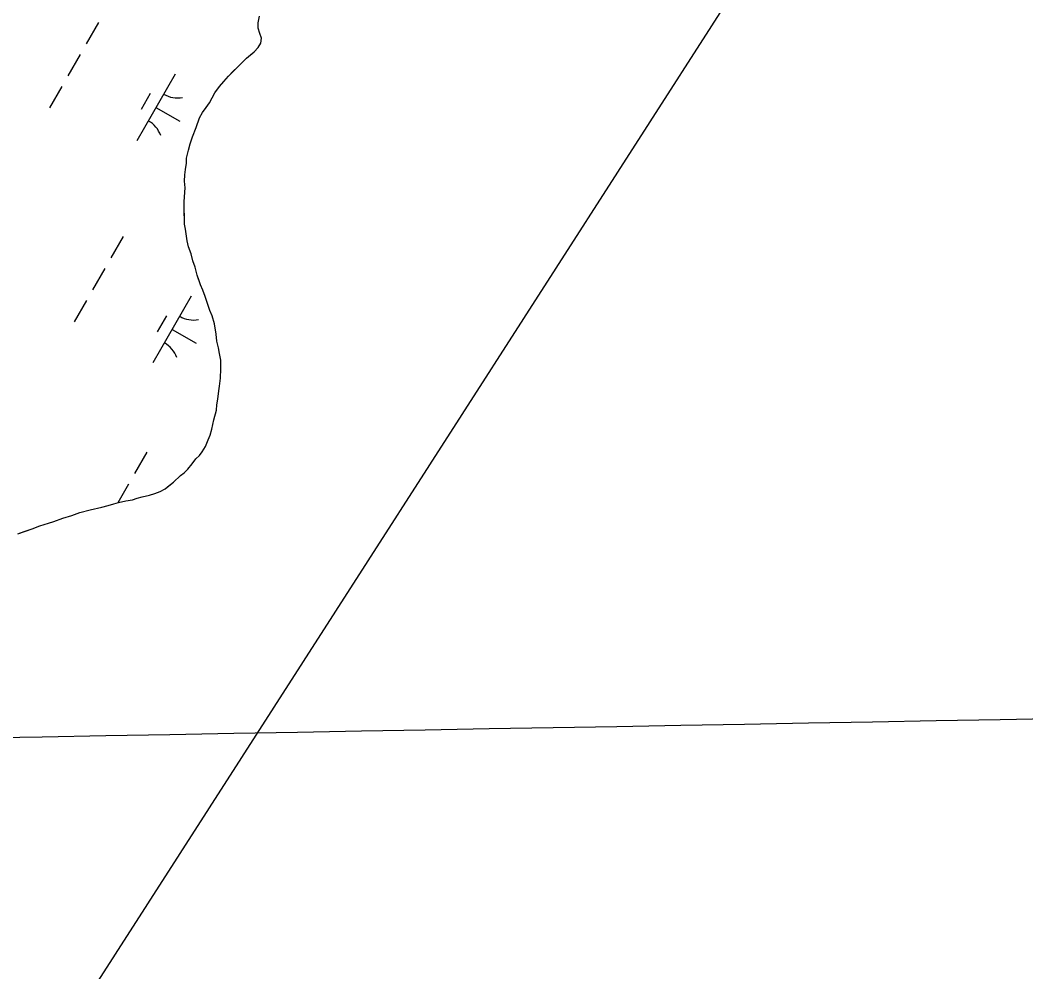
# Model space of a CAD drawing. Extents: x 3930721 to 3950824, y 220441 to 242861.
# Drawn here: x 3942447 to 3943102, y 230096 to 230715 of the extents above; entities that cross this region are included whole.
import ezdxf

# ---------------------------------------------------------------- set-up
doc = ezdxf.new("R2010")
doc.units = 0
for name, color, linetype in [('V-GRID-MAJR', 7, 'Continuous'), ('V-TOPO-SHOR', 7, 'Continuous'), ('V-UTIL-LINE', 7, 'Continuous'), ('V-WETL-SWMP', 7, 'Continuous')]:
    doc.layers.add(name, color=color, linetype=linetype)

msp = doc.modelspace()

# ---------------------------------------------------------------- linework, layer by layer
at = {"layer": 'V-GRID-MAJR'}
msp.add_spline([(3935736.57, 230127.92), (3940756.95, 230218.14), (3946078.33, 230314.51), (3946614.64, 230324.26)], degree=3, dxfattribs=at)
at = {"layer": 'V-TOPO-SHOR'}
for points in [[(3942465.54, 230387.93), (3942469.02, 230389.01), (3942474.94, 230391.17), (3942480.87, 230392.98), (3942486.09, 230394.78), (3942492.71, 230396.6), (3942500.38, 230398.42), (3942504.57, 230399.51), (3942508.05, 230400.6), (3942511.19, 230401.33), (3942516.07, 230402.42), (3942520.26, 230403.17), (3942523.39, 230404.24), (3942526.53, 230404.98), (3942531.41, 230406.07), (3942534.9, 230407.16), (3942538.38, 230408.59), (3942541.51, 230410.37), (3942544.28, 230412.5), (3942547.06, 230414.62), (3942551.56, 230418.86), (3942553.99, 230420.63), (3942556.41, 230423.1), (3942559.17, 230426.63), (3942561.58, 230429.8), (3942564.01, 230431.92), (3942565.73, 230434.38), (3942567.79, 230437.9), (3942569.5, 230442.11), (3942570.86, 230445.27), (3942571.87, 230449.12), (3942573.21, 230455.08), (3942574.9, 230461.39), (3942575.21, 230464.89), (3942575.87, 230468.74), (3942576.52, 230473.99), (3942576.83, 230477.14), (3942577.48, 230482.39), (3942577.77, 230488.33), (3942577.71, 230493.92), (3942576.96, 230498.46), (3942576.23, 230501.95), (3942575.14, 230506.48), (3942574.74, 230511.02), (3942573.63, 230517.65), (3942572.18, 230522.88), (3942570.74, 230526.36), (3942568.94, 230531.58), (3942567.5, 230535.41), (3942566.06, 230539.59), (3942564.63, 230543.07), (3942563.55, 230546.21), (3942562.47, 230549.34), (3942561.02, 230554.57), (3942559.58, 230558.75), (3942558.48, 230563.28), (3942556.69, 230567.81), (3942555.95, 230571.65), (3942555.21, 230576.18), (3942554.83, 230579.33), (3942554.1, 230582.46), (3942554.06, 230585.96), (3942554.02, 230589.45), (3942553.98, 230594), (3942553.95, 230597.14), (3942554.26, 230600.29), (3942554.55, 230606.24), (3942554.16, 230610.43), (3942554.47, 230614.62), (3942554.78, 230618.12), (3942555.44, 230622.32), (3942555.41, 230625.47), (3942556.75, 230630.72), (3942557.76, 230634.93), (3942559.46, 230639.49), (3942561.85, 230645.46), (3942563.88, 230651.77), (3942565.94, 230655.28), (3942568.35, 230658.45), (3942570.42, 230661.62), (3942573.85, 230667.95), (3942576.96, 230672.17), (3942579.72, 230675.35), (3942582.83, 230678.88), (3942585.94, 230682.05), (3942588.36, 230684.52), (3942591.82, 230688.05), (3942594.59, 230690.53), (3942597.02, 230692.65), (3942599.44, 230694.77), (3942602.21, 230697.6), (3942603.93, 230700.41), (3942604.25, 230703.56), (3942603.17, 230706.69), (3942602.08, 230710.18), (3942602.05, 230713.67), (3942603.06, 230717.88)], [(3942445.68, 230381.09), (3942449.86, 230382.53), (3942455.09, 230384.33), (3942459.96, 230386.13), (3942465.54, 230387.93)]]:
    msp.add_lwpolyline(points, dxfattribs=at)
at = {"layer": 'V-UTIL-LINE'}
msp.add_lwpolyline([(3947453.78, 235874.4), (3945931.14, 235655.08), (3945509.06, 234777.68), (3940428.61, 226869.1), (3939084.62, 223621.72)], dxfattribs=at)
at = {"layer": 'V-WETL-SWMP'}
for p, q in [((3942498.1, 230713.85), (3942490.15, 230699.97)), ((3942486.17, 230693.02), (3942478.22, 230679.14)), ((3942548, 230680.18), (3942523.15, 230636.79)), ((3942474.25, 230672.2), (3942466.29, 230658.31)), ((3942531.86, 230667.52), (3942525.9, 230657.11)), ((3942535.58, 230658.48), (3942551.2, 230649.54)), ((3942514.21, 230574.46), (3942506.26, 230560.58)), ((3942502.28, 230553.63), (3942494.33, 230539.75)), ((3942558.47, 230535.62), (3942533.63, 230492.23)), ((3942490.35, 230532.81), (3942482.4, 230518.92)), ((3942542.34, 230522.97), (3942536.37, 230512.55)), ((3942546.05, 230513.93), (3942561.67, 230504.98)), ((3942529.65, 230434.24), (3942521.7, 230420.36)), ((3942517.72, 230413.42), (3942510.74, 230401.22))]:
    msp.add_line(p, q, dxfattribs=at)
for points in [[(3942541.51, 230410.37), (3942547.06, 230414.62), (3942551.56, 230418.86), (3942553.99, 230420.63), (3942556.41, 230423.1), (3942559.17, 230426.63), (3942561.58, 230429.8), (3942564.01, 230431.92), (3942565.73, 230434.38), (3942567.79, 230437.9), (3942569.5, 230442.11), (3942570.86, 230445.27), (3942571.87, 230449.12), (3942573.21, 230455.08), (3942574.89, 230461.39), (3942575.21, 230464.89), (3942575.87, 230468.74), (3942576.51, 230473.99), (3942576.83, 230477.14), (3942577.48, 230482.39), (3942577.77, 230488.33), (3942577.71, 230493.92), (3942576.97, 230498.46), (3942576.23, 230501.95), (3942575.14, 230506.48), (3942574.74, 230511.02), (3942573.63, 230517.65), (3942572.18, 230522.88), (3942570.74, 230526.36), (3942568.94, 230531.58), (3942567.5, 230535.41), (3942566.06, 230539.59), (3942564.63, 230543.07), (3942562.47, 230549.34), (3942561.02, 230554.57), (3942559.58, 230558.75), (3942558.48, 230563.28), (3942556.69, 230567.81), (3942555.95, 230571.65), (3942555.21, 230576.18), (3942554.83, 230579.33), (3942554.1, 230582.46), (3942553.95, 230597.14), (3942554.26, 230600.29), (3942554.55, 230606.24), (3942554.16, 230610.43), (3942554.47, 230614.62), (3942554.78, 230618.12), (3942555.44, 230622.32), (3942555.41, 230625.47), (3942556.75, 230630.73), (3942557.76, 230634.93), (3942559.46, 230639.49), (3942561.85, 230645.46), (3942563.88, 230651.77), (3942565.94, 230655.28), (3942568.35, 230658.46), (3942570.42, 230661.62), (3942573.85, 230667.95), (3942576.96, 230672.17), (3942579.72, 230675.35), (3942582.83, 230678.87), (3942591.82, 230688.05), (3942594.6, 230690.53), (3942599.45, 230694.77), (3942602.21, 230697.6), (3942603.93, 230700.41), (3942604.25, 230703.56), (3942603.17, 230706.69), (3942602.08, 230710.18), (3942602.05, 230713.67), (3942603.06, 230717.88)], [(3942445.68, 230381.09), (3942455.09, 230384.33), (3942459.96, 230386.13), (3942465.54, 230387.93), (3942469.02, 230389.01), (3942474.94, 230391.17), (3942480.87, 230392.98), (3942486.09, 230394.78), (3942492.71, 230396.59), (3942500.38, 230398.42), (3942504.57, 230399.51), (3942508.05, 230400.59), (3942511.19, 230401.33), (3942516.07, 230402.42), (3942520.26, 230403.16), (3942523.39, 230404.24), (3942526.53, 230404.98), (3942531.41, 230406.07), (3942534.9, 230407.16), (3942538.38, 230408.59), (3942541.51, 230410.37)]]:
    msp.add_lwpolyline(points, dxfattribs=at)
for centre, start, end in [((3942549.51, 230682.33), 239.42788, 280.97154), ((3942522.05, 230634.4), 19.42788, 60.97154), ((3942559.98, 230537.78), 239.42788, 280.97154), ((3942532.53, 230489.84), 19.42788, 60.97154)]:
    msp.add_arc(centre, 17.62, start, end, dxfattribs=at)

doc.saveas('drawing.dxf')
